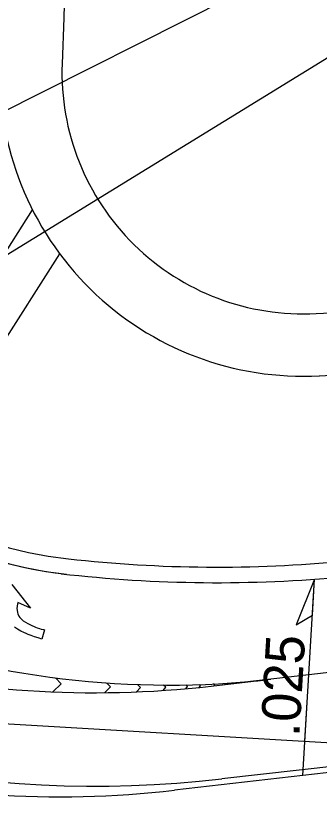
# Model space of a CAD drawing. Extents: x 2010838 to 2015151, y 441905 to 447792.
# Drawn here: x 2012100.7 to 2012139.7, y 444972.1 to 445072.8 of the extents above; entities that cross this region are included whole.
import ezdxf

# ---------------------------------------------------------------- set-up
doc = ezdxf.new("R2010")
doc.units = 0
for name, color, linetype in [('1-BUFFER', 7, 'Continuous'), ('A-Wall-Abov', 7, 'Continuous'), ('A-Wall-Blow', 7, 'Continuous'), ('A-Wall-Comp', 7, 'Continuous'), ('C-Alignment Geometry', 7, 'Continuous'), ('C-Building', 7, 'Continuous'), ('C-CURB STOPS', 7, 'Continuous'), ('CLRD', 7, 'Continuous'), ('Default_10ft_LIDAR_Contou', 7, 'Continuous'), ('HATCH', 7, 'Continuous'), ('S-overhead electric', 7, 'Continuous'), ('TEXT-LG', 7, 'Continuous'), ('TEXT-MED', 7, 'Continuous')]:
    doc.layers.add(name, color=color, linetype=linetype)

msp = doc.modelspace()

# ---------------------------------------------------------------- linework, layer by layer
at = {"layer": '1-BUFFER'}
for p, q in [((2012106.84, 445072.53), (2012106.63, 445066.62)), ((2012139.27, 445034.57), (2012261.65, 445041.13)), ((2012139.7, 445026.59), (2012262.08, 445033.14))]:
    msp.add_line(p, q, dxfattribs=at)
for centre, radius, start, end in [((2012252.75, 445067.38), 146, 167.4271, 177.9766), ((2012137.61, 445065.53), 39, 177.9766, 273.0671), ((2012137.61, 445065.53), 31, 177.9766, 273.0671)]:
    msp.add_arc(centre, radius, start, end, dxfattribs=at)
at = {"layer": 'A-Wall-Abov'}
msp.add_lwpolyline([(2012100.18, 444999.79), (2012102.59, 444996.74), (2012100.93, 444997.48), (2012100.89, 444997.3), (2012100.85, 444996.99), (2012100.83, 444996.71), (2012100.84, 444996.47), (2012100.88, 444996.21), (2012100.94, 444996.01), (2012101.09, 444995.72), (2012101.19, 444995.57), (2012101.36, 444995.38), (2012101.65, 444995.11), (2012101.92, 444994.94), (2012102.23, 444994.77), (2012102.49, 444994.63), (2012102.73, 444994.51), (2012103.03, 444994.38), (2012103.23, 444994.3), (2012103.45, 444994.22), (2012103.73, 444994.13), (2012103.96, 444994.06), (2012104.23, 444993.99), (2012104.36, 444993.96), (2012104.03, 444992.78), (2012103.54, 444992.93), (2012103.08, 444993.08), (2012102.67, 444993.22), (2012102.27, 444993.37), (2012102, 444993.48), (2012101.7, 444993.61), (2012101.31, 444993.81), (2012100.89, 444994.06), (2012100.5, 444994.33)], dxfattribs=at)
at = {"layer": 'A-Wall-Blow'}
msp.add_line((2012137.59, 444975.26), (2012139.08, 445000.47), dxfattribs=at)
at = {"layer": 'A-Wall-Comp'}
msp.add_lwpolyline([(2012139.08, 445000.47), (2012136.73, 444994.59), (2012138.81, 444995.85)], close=True, dxfattribs=at)
at = {"layer": 'C-Alignment Geometry'}
for p, q in [((2012106.53, 444987.02), (2012105.8, 444987.8)), ((2012125.79, 444986.74), (2012133.44, 444987.62)), ((2012105.45, 444986), (2012106.53, 444987.02)), ((2012112.14, 444985.9), (2012112.87, 444986.65)), ((2012112.87, 444986.65), (2012112.34, 444987.16)), ((2012116.21, 444986), (2012116.73, 444986.57)), ((2012116.73, 444986.57), (2012116.32, 444986.95)), ((2012119.61, 444986.18), (2012119.98, 444986.61)), ((2012119.98, 444986.61), (2012119.67, 444986.88)), ((2012122.76, 444986.7), (2012122.52, 444986.89)), ((2012122.52, 444986.41), (2012122.76, 444986.7)), ((2012124.43, 444986.78), (2012124.24, 444986.94)), ((2012124.27, 444986.58), (2012124.43, 444986.78)), ((2012126.26, 444986.9), (2012126.11, 444987.02)), ((2012126.17, 444986.79), (2012126.26, 444986.9))]:
    msp.add_line(p, q, dxfattribs=at)
for centre, radius, start in [((2012120.39, 445101.87), 115, 249.8036), ((2012110.81, 445117.89), 132, 256.0409)]:
    msp.add_arc(centre, radius, start, 276.5188, dxfattribs=at)
at = {"layer": 'C-Building'}
msp.add_line((2012137.85, 444979.67), (2012138.15, 444984.66), dxfattribs=at)
msp.add_line((2012137.85, 444979.67), (2012138.15, 444984.66), dxfattribs=at)
at = {"layer": 'C-CURB STOPS'}
msp.add_line((2012155.72, 444977.33), (2012121.08, 444973.37), dxfattribs=at)
for centre, radius, start, end in [((2012113.08, 445053.77), 53, 238.4116, 263.6479), ((2012106.32, 445102.53), 130, 255.7796, 276.5188)]:
    msp.add_arc(centre, radius, start, end, dxfattribs=at)
at = {"layer": 'CLRD'}
msp.add_line((2011239.41, 445032.63), (2013147.4, 444920.16), dxfattribs=at)
at = {"layer": 'Default_10ft_LIDAR_Contou'}
for p, q in [((2012163.63, 445093), (2011959.68, 444990.17)), ((2012017.26, 444991.69), (2012152.04, 445074.34))]:
    msp.add_line(p, q, dxfattribs=at)
at = {"layer": 'HATCH'}
msp.add_line((2012154.27, 444990), (2012127.49, 444986.94), dxfattribs=at)
at = {"layer": 'S-overhead electric'}
msp.add_line((2012155.64, 444978.08), (2012127.15, 444974.82), dxfattribs=at)
for centre, radius, start, end in [((2012113.08, 445053.77), 53, 174.3112, 263.6479), ((2012126.58, 445175.02), 175, 263.4137, 275.4362), ((2012110.81, 445117.89), 144, 239.714, 276.5188), ((2012194.53, 444272.36), 700, 86.62643, 103.97797)]:
    msp.add_arc(centre, radius, start, end, dxfattribs=at)
at = {"layer": 'TEXT-LG'}
for p, q in [((2012081.17, 445013.98), (2012102.84, 445047.87)), ((2012086.07, 445010.5), (2012106.34, 445042.22))]:
    msp.add_line(p, q, dxfattribs=at)
at = {"layer": 'TEXT-MED'}
for centre, radius, start, end in [((2012113.08, 445053.77), 51, 174.3112, 263.6479), ((2012126.58, 445175.02), 173, 263.6479, 275.4362)]:
    msp.add_arc(centre, radius, start, end, dxfattribs=at)

# ---------------------------------------------------------------- texts
at = {"layer": 'A-Wall-Blow'}
msp.add_text('.025', height=5, rotation=86.6264, dxfattribs=at).set_placement((2012137.12, 444980.18))

doc.saveas('drawing.dxf')
